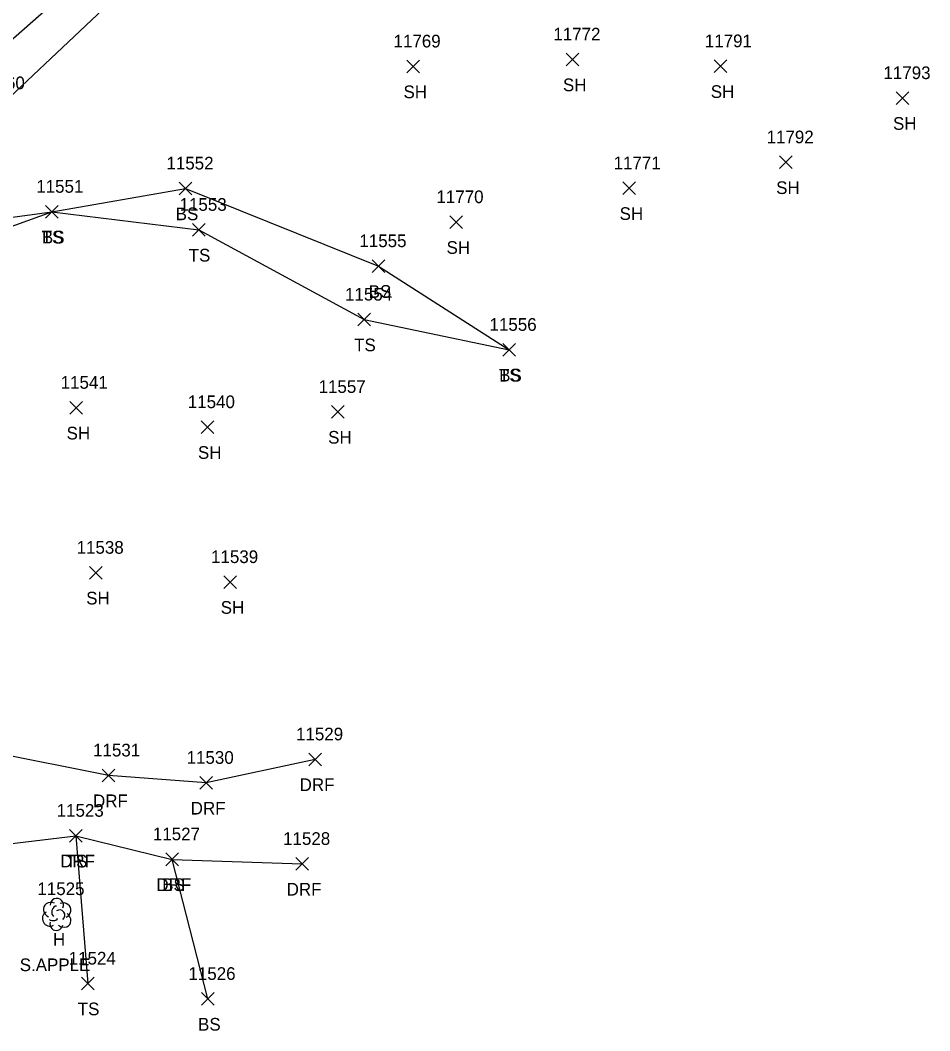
# Model space of a CAD drawing. Extents: x 1475671 to 1477951, y 592661 to 593821.
# Drawn here: x 1476978.4 to 1477122, y 593265.5 to 593424.9 of the extents above; entities that cross this region are included whole.
import ezdxf

# ---------------------------------------------------------------- set-up
doc = ezdxf.new("R2010")
doc.units = 0
for name, color, linetype in [('L_A', 7, 'Continuous'), ('L_C', 7, 'Continuous'), ('L_I', 7, 'Continuous'), ('L_TIC', 7, 'Continuous'), ('LELB', 7, 'Continuous'), ('LTD', 7, 'Continuous'), ('R_A', 7, 'Continuous'), ('R_I', 7, 'Continuous'), ('R_TIC', 7, 'Continuous'), ('RDF', 7, 'Continuous')]:
    doc.layers.add(name, color=color, linetype=linetype)

msp = doc.modelspace()

# ---------------------------------------------------------------- linework, layer by layer
at = {"layer": 'L_TIC'}
for points in [[(1477039.43, 593416.65), (1477041.43, 593418.65)], [(1477041.43, 593416.65), (1477039.43, 593418.65)], [(1477064.6, 593417.75), (1477066.6, 593419.75)], [(1477066.6, 593417.75), (1477064.6, 593419.75)], [(1477087.94, 593416.69), (1477089.94, 593418.69)], [(1477089.94, 593416.69), (1477087.94, 593418.69)], [(1477116.69, 593411.66), (1477118.69, 593413.66)], [(1477118.69, 593411.66), (1477116.69, 593413.66)], [(1477098.25, 593401.53), (1477100.25, 593403.53)], [(1477100.25, 593401.53), (1477098.25, 593403.53)], [(1477003.53, 593397.4), (1477005.53, 593399.4)], [(1477005.53, 593397.4), (1477003.53, 593399.4)], [(1477073.54, 593397.44), (1477075.54, 593399.44)], [(1477075.54, 593397.44), (1477073.54, 593399.44)], [(1476982.41, 593393.73), (1476984.41, 593395.73)], [(1476984.41, 593393.73), (1476982.41, 593395.73)], [(1476982.41, 593393.73), (1476984.41, 593395.73)], [(1476984.41, 593393.73), (1476982.41, 593395.73)], [(1477005.61, 593390.88), (1477007.61, 593392.88)], [(1477007.61, 593390.88), (1477005.61, 593392.88)], [(1477046.23, 593392.09), (1477048.23, 593394.09)], [(1477048.23, 593392.09), (1477046.23, 593394.09)], [(1477033.99, 593385.15), (1477035.99, 593387.15)], [(1477035.99, 593385.15), (1477033.99, 593387.15)], [(1477031.72, 593376.72), (1477033.72, 593378.72)], [(1477033.72, 593376.72), (1477031.72, 593378.72)], [(1477054.58, 593371.95), (1477056.58, 593373.95)], [(1477056.58, 593371.95), (1477054.58, 593373.95)], [(1477054.58, 593371.95), (1477056.58, 593373.95)], [(1477056.58, 593371.95), (1477054.58, 593373.95)], [(1476986.27, 593362.81), (1476988.27, 593364.81)], [(1476988.27, 593362.81), (1476986.27, 593364.81)], [(1477027.54, 593362.15), (1477029.54, 593364.15)], [(1477029.54, 593362.15), (1477027.54, 593364.15)], [(1477006.99, 593359.75), (1477008.99, 593361.75)], [(1477008.99, 593359.75), (1477006.99, 593361.75)], [(1476989.35, 593336.78), (1476991.35, 593338.78)], [(1476991.35, 593336.78), (1476989.35, 593338.78)], [(1477010.58, 593335.31), (1477012.58, 593337.31)], [(1477012.58, 593335.31), (1477010.58, 593337.31)], [(1476986.21, 593295.29), (1476988.21, 593297.29)], [(1476988.21, 593295.29), (1476986.21, 593297.29)], [(1477001.39, 593291.57), (1477003.39, 593293.57)], [(1477003.39, 593291.57), (1477001.39, 593293.57)], [(1476988.1, 593271.97), (1476990.1, 593273.97)], [(1476990.1, 593271.97), (1476988.1, 593273.97)], [(1477007.06, 593269.55), (1477009.06, 593271.55)], [(1477009.06, 593269.55), (1477007.06, 593271.55)]]:
    msp.add_lwpolyline(points, dxfattribs=at)
at = {"layer": 'LELB'}
for points in [[(1476962.15, 593268.55), (1476966.09, 593293.73), (1476962.04, 593313.07), (1476957.94, 593342.76), (1476956.85, 593364.92), (1476946.71, 593381.5), (1476947.26, 593385.01), (1476945.57, 593387.27), (1476956.77, 593393.64), (1476963.43, 593396.59), (1476970.91, 593403.07), (1476974.88, 593411.06), (1477002.6, 593437.22), (1477013.99, 593445.85), (1477022.63, 593453.15), (1477030.46, 593458.56)], [(1476946.71, 593381.5), (1476944.13, 593383.41), (1476943.29, 593388.73), (1476949.42, 593394.16), (1476957.76, 593403.64), (1476970.32, 593415.97), (1476999.65, 593441.77)], [(1476947.26, 593385.01), (1476957.76, 593391.27), (1476983.41, 593394.73), (1477004.53, 593398.4), (1477034.99, 593386.15), (1477055.58, 593372.95)], [(1476946.71, 593381.5), (1476960.63, 593386.51), (1476983.41, 593394.73), (1477006.61, 593391.88), (1477032.72, 593377.72), (1477055.58, 593372.95)], [(1476987.21, 593296.29), (1476989.1, 593272.97)], [(1477008.06, 593270.55), (1477002.39, 593292.57)]]:
    msp.add_lwpolyline(points, dxfattribs=at)
at = {"layer": 'LTD'}
msp.add_line((1476984.16, 593283.93), (1476984.16, 593283.93), dxfattribs=at)
msp.add_line((1476984.16, 593283.93), (1476984.16, 593283.93), dxfattribs=at)
msp.add_arc((1476984.21, 593285.36), 1.05, 335.5272, 180.9563, dxfattribs=at)
for centre, major_axis, ratio, start_param, end_param in [((1476983.37, 593284.59), (1.21, -0.51), 0.895232, 1.570796, 4.712389), ((1476985.2, 593284.51), (-1.14, -0.48), 0.949671, 1.570796, 4.712389), ((1476983.08, 593283.22), (0.58, -1.04), 0.959034, 3.141593, 6.283185), ((1476983.95, 593284.38), (-0.208, -0.792), 0.645439, 3.141593, 6.283185), ((1476984.66, 593283.76), (-0.5, 0.667), 0.989748, 3.141593, 6.283185), ((1476984.16, 593282.43), (0.26, 1.06), 0.942809, 1.570796, 4.712389), ((1476983.7, 593283.18), (-0.625, -0.083), 0.423636, 0, 3.141593), ((1476985.16, 593283.09), (-1.09, 0.79), 0.841452, 1.570796, 4.712389)]:
    msp.add_ellipse(centre, major_axis=major_axis, ratio=ratio, start_param=start_param, end_param=end_param, dxfattribs=at)
at = {"layer": 'R_TIC'}
for points in [[(1477024, 593307.34), (1477026, 593309.34)], [(1477026, 593307.34), (1477024, 593309.34)], [(1476991.38, 593304.8), (1476993.38, 593306.8)], [(1476993.38, 593304.8), (1476991.38, 593306.8)], [(1477006.8, 593303.64), (1477008.8, 593305.64)], [(1477008.8, 593303.64), (1477006.8, 593305.64)], [(1476986.21, 593295.29), (1476988.21, 593297.29)], [(1476988.21, 593295.29), (1476986.21, 593297.29)], [(1477001.39, 593291.57), (1477003.39, 593293.57)], [(1477003.39, 593291.57), (1477001.39, 593293.57)], [(1477021.95, 593290.85), (1477023.95, 593292.85)], [(1477023.95, 593290.85), (1477021.95, 593292.85)]]:
    msp.add_lwpolyline(points, dxfattribs=at)
at = {"layer": 'RDF'}
for points in [[(1477025, 593308.34), (1477007.8, 593304.64), (1476992.38, 593305.8), (1476973.87, 593309.49), (1476962.04, 593313.07), (1476953.96, 593319.9)], [(1476951.52, 593281.23), (1476966.09, 593293.73), (1476987.21, 593296.29), (1477002.39, 593292.57), (1477022.95, 593291.85)]]:
    msp.add_lwpolyline(points, dxfattribs=at)

# ---------------------------------------------------------------- texts
at = {"layer": 'L_A'}
for s, p in [('SH', (1477064.09, 593413.75)), ('SH', (1477038.92, 593412.65)), ('SH', (1477087.42, 593412.69)), ('SH', (1477116.18, 593407.66)), ('SH', (1477097.74, 593397.53)), ('BS', (1477002.97, 593393.4)), ('SH', (1477073.03, 593393.44)), ('TS', (1476981.82, 593389.73)), ('BS', (1476981.85, 593389.73)), ('SH', (1477045.72, 593388.09)), ('TS', (1477005.02, 593386.88)), ('BS', (1477033.43, 593381.15)), ('TS', (1477031.13, 593372.72)), ('TS', (1477053.99, 593367.95)), ('BS', (1477054.02, 593367.95)), ('SH', (1476985.75, 593358.81)), ('SH', (1477027.03, 593358.15)), ('SH', (1477006.48, 593355.75)), ('SH', (1476988.84, 593332.78)), ('SH', (1477010.07, 593331.31)), ('TS', (1476985.62, 593291.29)), ('BS', (1477000.83, 593287.57)), ('H', (1476983.59, 593278.93)), ('TS', (1476987.51, 593267.97)), ('BS', (1477006.5, 593265.55))]:
    msp.add_text(s, height=2, dxfattribs=at).set_placement(p)
at = {"layer": 'L_C'}
msp.add_text('S.APPLE', height=2, dxfattribs=at).set_placement((1476978.35, 593274.93))
at = {"layer": 'L_I'}
for s, p in [('11772', (1477062.57, 593421.75)), ('11769', (1477037.35, 593420.65)), ('11791', (1477086.48, 593420.69)), ('11793', (1477114.67, 593415.66)), ('11560', (1476971.72, 593414.06)), ('11792', (1477096.23, 593405.53)), ('11552', (1477001.51, 593401.4)), ('11771', (1477072.08, 593401.44)), ('11551', (1476980.96, 593397.73)), ('11551', (1476980.96, 593397.73)), ('11770', (1477044.12, 593396.09)), ('11553', (1477003.58, 593394.88)), ('11555', (1477031.96, 593389.15)), ('11554', (1477029.7, 593380.72)), ('11556', (1477052.5, 593375.95)), ('11556', (1477052.5, 593375.95)), ('11541', (1476984.81, 593366.81)), ('11557', (1477025.52, 593366.15)), ('11540', (1477004.88, 593363.75)), ('11538', (1476987.33, 593340.78)), ('11539', (1477008.55, 593339.31)), ('11523', (1476984.18, 593299.29)), ('11527', (1476999.37, 593295.57)), ('11525', (1476981.14, 593286.93)), ('11524', (1476986.08, 593275.97)), ('11526', (1477004.98, 593273.55))]:
    msp.add_text(s, height=2, dxfattribs=at).set_placement(p)
at = {"layer": 'R_A'}
for p in [(1477022.53, 593303.34), (1476989.92, 593300.8), (1477005.34, 593299.64), (1476984.74, 593291.29), (1476999.93, 593287.57), (1477020.48, 593286.85)]:
    msp.add_text('DRF', height=2, dxfattribs=at).set_placement(p)
at = {"layer": 'R_I'}
for s, p in [('11529', (1477021.96, 593311.34)), ('11531', (1476989.93, 593308.8)), ('11530', (1477004.69, 593307.64)), ('11523', (1476984.18, 593299.29)), ('11527', (1476999.37, 593295.57)), ('11528', (1477019.92, 593294.85))]:
    msp.add_text(s, height=2, dxfattribs=at).set_placement(p)

doc.saveas('drawing.dxf')
